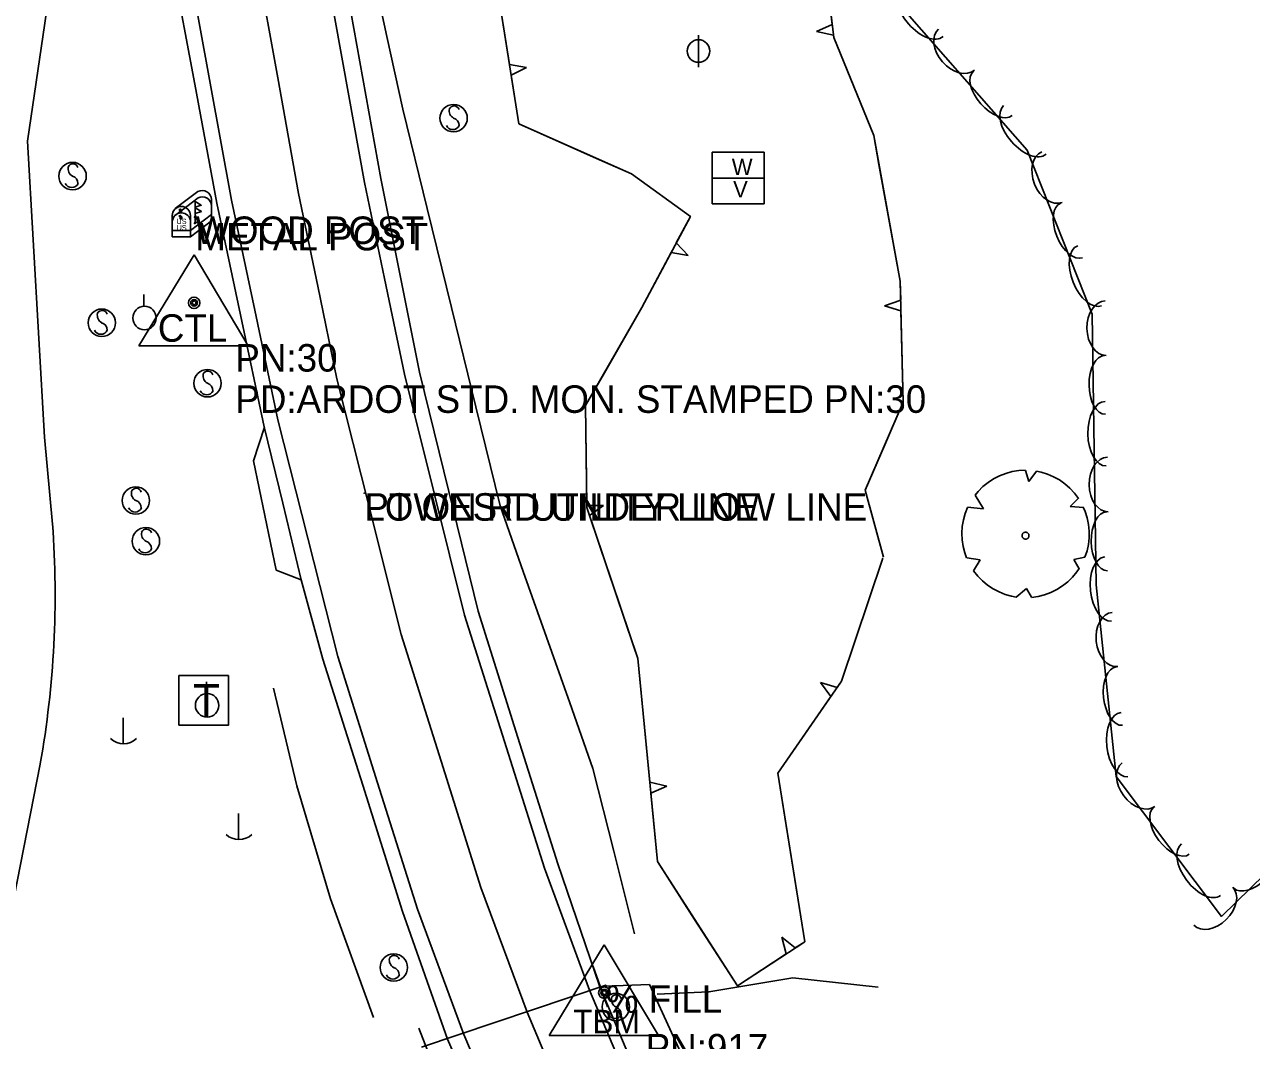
# Model space of a CAD drawing. Extents: x 954793 to 988390, y 1867850 to 1924428.
# Drawn here: x 961066 to 961289, y 1902466.8 to 1902651.4 of the extents above; entities that cross this region are included whole.
import ezdxf

# ---------------------------------------------------------------- set-up
doc = ezdxf.new("R2010")
doc.units = 0
for name, color, linetype in [('S_CROSS_DRAIN', 7, 'Continuous'), ('S_CROSS_DRAIN_ANNOT', 7, 'Continuous'), ('S_DITCHLINE', 7, 'Continuous'), ('S_DRG_PT_SYM', 7, 'Continuous'), ('S_EDGE_BITUMINOUS', 7, 'Continuous'), ('S_EDGE_PAVEMENT', 7, 'Continuous'), ('S_ELECTRIC_UTILITIES_ANNOT', 7, 'Continuous'), ('S_HEADWALL', 7, 'Continuous'), ('S_MAILBOX', 7, 'Continuous'), ('S_MAILBOX_ANNOT', 7, 'Continuous'), ('S_MSC_PT_SYM', 7, 'Continuous'), ('S_PARKING', 7, 'Continuous'), ('S_PAVEMENT_CROWN', 7, 'Continuous'), ('S_PRIMARY_CTL', 7, 'Continuous'), ('S_PRIMARY_CTL_ANNOT', 7, 'Continuous'), ('S_SHOULDER', 7, 'Continuous'), ('S_SIGN', 7, 'Continuous'), ('S_STREAM', 7, 'Continuous'), ('S_SURVEY_TEXT_ANNOT', 7, 'Continuous'), ('S_TELEPHONE_UTILITIES', 7, 'Continuous'), ('S_TREE', 7, 'Continuous'), ('S_UTILITY_POLE', 7, 'Continuous'), ('S_UTL_PT_SYM', 7, 'Continuous'), ('S_WATER_UTILITIES', 7, 'Continuous')]:
    doc.layers.add(name, color=color, linetype=linetype)

msp = doc.modelspace()

# ---------------------------------------------------------------- linework, layer by layer
at = {"layer": 'S_CROSS_DRAIN'}
msp.add_line((961138.12, 1902465.56), (961171.62, 1902476.79), dxfattribs=at)
at = {"layer": 'S_DITCHLINE'}
for points in [[(961176.86, 1902486.13), (961173.08, 1902501.16), (961169.31, 1902516.2), (961165.08, 1902528.13), (961160.86, 1902540.07), (961156.64, 1902552), (961152.42, 1902563.94), (961148, 1902581.95), (961143.58, 1902599.97), (961139.16, 1902617.99), (961134.74, 1902636.01), (961131.86, 1902649.23), (961128.97, 1902662.46)], [(961129.42, 1902470.96), (961121.6, 1902492.5), (961115.46, 1902513.05), (961111.22, 1902530.79)], [(961171.6, 1902476.66), (961179.55, 1902476.92), (961189.3, 1902455.82)]]:
    msp.add_lwpolyline(points, dxfattribs=at)
at = {"layer": 'S_DRG_PT_SYM'}
msp.add_lwpolyline([(961171.62, 1902476.79), (961171.62, 1902476.84), (961171.62, 1902476.79), (961171.57, 1902476.79), (961171.62, 1902476.79), (961171.62, 1902476.74), (961171.62, 1902476.79), (961171.67, 1902476.79)], dxfattribs=at)
at = {"layer": 'S_EDGE_BITUMINOUS'}
msp.add_lwpolyline([(961109.58, 1902578.25), (961107.6, 1902572.1), (961111.73, 1902552.25), (961116.26, 1902550.48)], dxfattribs=at)
at = {"layer": 'S_EDGE_PAVEMENT'}
for points in [[(961103.48, 1902762.84), (961107.47, 1902739.23), (961111.46, 1902715.61), (961113.61, 1902703.11), (961115.75, 1902690.61), (961117.9, 1902678.1), (961120.04, 1902665.6), (961123.92, 1902644.15), (961127.8, 1902622.69), (961131.44, 1902605.27), (961135.07, 1902587.85), (961140.51, 1902565.97), (961145.95, 1902544.08), (961153.22, 1902521.08), (961160.48, 1902498.08), (961168.65, 1902475.88), (961177.12, 1902455.98)], [(961079.01, 1902758.64), (961083.19, 1902734.7), (961087.37, 1902710.75), (961091.6, 1902686.42), (961095.83, 1902662.1), (961099.73, 1902640.78), (961103.64, 1902619.46), (961107.84, 1902599.51), (961112.03, 1902579.56), (961117.47, 1902558.05), (961122.91, 1902536.54), (961130.15, 1902513.58), (961137.4, 1902490.61), (961145.85, 1902467.85), (961155.03, 1902446.24)]]:
    msp.add_lwpolyline(points, dxfattribs=at)
at = {"layer": 'S_HEADWALL'}
for points in [[(961171.97, 1902472.87), (961169.32, 1902480.24)], [(961137.67, 1902469.03), (961140.53, 1902461.67)]]:
    msp.add_lwpolyline(points, dxfattribs=at)
at = {"layer": 'S_MAILBOX'}
for p, q in [((961093.39, 1902617.95), (961097.52, 1902621.06)), ((961093.41, 1902616.79), (961097.54, 1902619.9)), ((961097.01, 1902619.24), (961097.01, 1902616.52)), ((961099.96, 1902619.58), (961099.96, 1902616.87)), ((961097.02, 1902618.08), (961097.02, 1902615.36)), ((961099.97, 1902618.43), (961099.97, 1902615.71)), ((961092.84, 1902616.68), (961092.84, 1902613.96)), ((961092.85, 1902615.52), (961092.85, 1902612.8)), ((961096.16, 1902613.96), (961099.96, 1902616.87)), ((961096.16, 1902616.68), (961096.16, 1902613.96)), ((961096.18, 1902612.8), (961099.97, 1902615.71)), ((961096.18, 1902615.52), (961096.18, 1902612.8)), ((961092.84, 1902613.96), (961096.16, 1902613.96)), ((961092.85, 1902612.8), (961096.18, 1902612.8))]:
    msp.add_line(p, q, dxfattribs=at)
for points in [[(961097.01, 1902619.24), (961098.11, 1902618.57), (961097.01, 1902618.23)], [(961094.02, 1902617.79), (961094.24, 1902617.65), (961094.24, 1902617.26), (961094.55, 1902617.26), (961094.55, 1902617.62), (961094.35, 1902617.87), (961094.02, 1902617.82)], [(961097.02, 1902618.08), (961098.13, 1902617.41), (961097.02, 1902617.07)], [(961094.04, 1902616.63), (961094.26, 1902616.49), (961094.26, 1902616.11), (961094.56, 1902616.11), (961094.56, 1902616.47), (961094.37, 1902616.71), (961094.04, 1902616.66)]]:
    msp.add_lwpolyline(points, dxfattribs=at)
for centre, end in [((961098.29, 1902619.58), 117.5718), ((961098.31, 1902618.43), 117.5718), ((961094.5, 1902616.68), 180), ((961094.51, 1902615.52), 180)]:
    msp.add_arc(centre, 1.66, 0, end, dxfattribs=at)
for centre in [(961097.01, 1902616.52), (961097.02, 1902615.36)]:
    msp.add_ellipse(centre, major_axis=(0.145, 0.132), ratio=0.564646, dxfattribs=at)
at = {"layer": 'S_MSC_PT_SYM'}
msp.add_lwpolyline([(961127.75, 1902566.23), (961127.75, 1902566.28), (961127.75, 1902566.23), (961127.7, 1902566.23), (961127.75, 1902566.23), (961127.75, 1902566.18), (961127.75, 1902566.23), (961127.8, 1902566.23)], dxfattribs=at)
at = {"layer": 'S_PARKING'}
for points in [[(961071.27, 1902662.46), (961066.52, 1902630.19), (961069.64, 1902576.42), (961071.1, 1902560.63)], [(961068.85, 1902517.01), (961060.45, 1902474.62), (961058.36, 1902452.98), (961063.29, 1902422.25), (961068.65, 1902411.13), (961127.56, 1902431.16), (961144.99, 1902373.42), (961081.12, 1902347.03)]]:
    msp.add_lwpolyline(points, dxfattribs=at)
msp.add_ellipse((960919.89, 1902553.31), major_axis=(-31.04, 162.33), ratio=0.914487, start_param=4.317233, end_param=4.583777, dxfattribs=at)
at = {"layer": 'S_PAVEMENT_CROWN'}
msp.add_lwpolyline([(961091.3, 1902760.84), (961095.39, 1902737.14), (961099.47, 1902713.44), (961101.66, 1902700.76), (961103.85, 1902688.08), (961106.03, 1902675.41), (961108.22, 1902662.73), (961112.01, 1902641.73), (961115.79, 1902620.72), (961119.28, 1902603.87), (961122.78, 1902587.02), (961128.62, 1902563.77), (961134.46, 1902540.52), (961141.69, 1902517.55), (961148.92, 1902494.58), (961157.32, 1902471.92), (961165.96, 1902451.44)], dxfattribs=at)
msp.add_lwpolyline([(961091.3, 1902760.84), (961095.39, 1902737.14), (961099.47, 1902713.44), (961101.66, 1902700.76), (961103.85, 1902688.08), (961106.03, 1902675.41), (961108.22, 1902662.73), (961112.01, 1902641.73), (961115.79, 1902620.72), (961119.28, 1902603.87), (961122.78, 1902587.02), (961128.62, 1902563.77), (961134.46, 1902540.52), (961141.69, 1902517.55), (961148.92, 1902494.58), (961157.32, 1902471.92), (961165.96, 1902451.44)], dxfattribs=at)
at = {"layer": 'S_PRIMARY_CTL'}
for p, q in [((961096.81, 1902609.53), (961086.77, 1902593.02)), ((961096.81, 1902609.53), (961106.63, 1902593.02)), ((961086.77, 1902593.02), (961106.63, 1902593.02)), ((961171.37, 1902484.15), (961161.33, 1902467.64)), ((961171.37, 1902484.15), (961181.19, 1902467.64)), ((961161.33, 1902467.64), (961181.19, 1902467.64))]:
    msp.add_line(p, q, dxfattribs=at)
for centre, radius in [((961096.81, 1902600.83), 1.04), ((961096.81, 1902600.83), 0.609), ((961096.81, 1902600.83), 0.344), ((961171.37, 1902475.45), 1.04), ((961171.37, 1902475.45), 0.609), ((961171.37, 1902475.45), 0.344)]:
    msp.add_circle(centre, radius, dxfattribs=at)
at = {"layer": 'S_SHOULDER'}
for points in [[(961105.98, 1902763.29), (961110.19, 1902739.79), (961114.39, 1902716.28), (961117.56, 1902698.13), (961121.87, 1902673.94), (961123.14, 1902665.88), (961126.96, 1902644.64), (961130.78, 1902623.4), (961134.28, 1902605.82), (961137.78, 1902588.24), (961143.1, 1902566.51), (961148.42, 1902544.78), (961155.67, 1902521.83), (961162.93, 1902498.88), (961170.51, 1902476.71), (961178.83, 1902456.85)], [(961076.52, 1902757.92), (961080.63, 1902734.07), (961084.75, 1902710.23), (961088.81, 1902686.22), (961092.88, 1902662.22), (961096.93, 1902640.58), (961100.97, 1902618.94), (961105.27, 1902598.62), (961109.56, 1902578.31), (961112.91, 1902564.39), (961116.26, 1902550.47), (961120.22, 1902536.09), (961127.46, 1902513.15), (961134.71, 1902490.22), (961142.88, 1902467.03), (961152.31, 1902445.3)]]:
    msp.add_lwpolyline(points, dxfattribs=at)
at = {"layer": 'S_SIGN'}
for centre in [(961143.98, 1902634.4), (961074.73, 1902623.87), (961080.03, 1902597.21), (961099.25, 1902586.21), (961086.23, 1902564.9), (961088.06, 1902557.5), (961133.1, 1902480.02), (961173.46, 1902472.85)]:
    msp.add_circle(centre, 2.49, dxfattribs=at)
for centre, radius, start, end in [((961144.67, 1902635.73), 1.5, 167.1196, 241.9813), ((961144.06, 1902635.67), 0.95, 16.5258, 156.8957), ((961143.83, 1902633.58), 1.28, 204.641, 335.359), ((961143.57, 1902633.06), 1.4, 358.6529, 73.7063), ((961074.8, 1902625.14), 0.95, 16.5258, 156.8957), ((961075.41, 1902625.19), 1.5, 167.1196, 241.9813), ((961074.31, 1902622.53), 1.4, 358.6529, 73.7063), ((961074.57, 1902623.05), 1.28, 204.641, 335.359), ((961080.1, 1902598.48), 0.95, 16.5258, 156.8957), ((961080.72, 1902598.54), 1.5, 167.1196, 241.9813), ((961079.62, 1902595.87), 1.4, 358.6529, 73.7063), ((961079.88, 1902596.39), 1.28, 204.641, 335.359), ((961099.33, 1902587.47), 0.95, 16.5258, 156.8957), ((961099.94, 1902587.53), 1.5, 167.1196, 241.9813), ((961098.84, 1902584.86), 1.4, 358.6529, 73.7063), ((961099.1, 1902585.38), 1.28, 204.641, 335.359), ((961086.91, 1902566.23), 1.5, 167.1196, 241.9813), ((961086.3, 1902566.17), 0.95, 16.5258, 156.8957), ((961086.08, 1902564.08), 1.28, 204.641, 335.359), ((961085.82, 1902563.56), 1.4, 358.6529, 73.7063), ((961088.75, 1902558.83), 1.5, 167.1196, 241.9813), ((961088.14, 1902558.77), 0.95, 16.5258, 156.8957), ((961087.65, 1902556.16), 1.4, 358.6529, 73.7063), ((961087.91, 1902556.68), 1.28, 204.641, 335.359), ((961133.79, 1902481.35), 1.5, 167.1196, 241.9813), ((961133.18, 1902481.29), 0.95, 16.5258, 156.8957), ((961132.69, 1902478.68), 1.4, 358.6529, 73.7063), ((961132.95, 1902479.2), 1.28, 204.641, 335.359), ((961174.15, 1902474.18), 1.5, 167.1196, 241.9813), ((961173.54, 1902474.12), 0.95, 16.5258, 156.8957), ((961173.05, 1902471.51), 1.4, 358.6529, 73.7063), ((961173.31, 1902472.03), 1.28, 204.641, 335.359)]:
    msp.add_arc(centre, radius, start, end, dxfattribs=at)
at = {"layer": 'S_STREAM'}
msp.add_lwpolyline([(961180.96, 1902475.17), (961190.37, 1902475.58), (961205.65, 1902478.16), (961221.13, 1902476.47)], dxfattribs=at)
at = {"layer": 'S_TELEPHONE_UTILITIES'}
msp.add_lwpolyline([(961094.04, 1902524.07), (961094.04, 1902533.07), (961103.04, 1902533.07), (961103.04, 1902524.07)], close=True, dxfattribs=at)
at = {"layer": 'S_TREE'}
for p, q in [((961212.79, 1902651.41), (961209.92, 1902650.12)), ((961209.92, 1902650.12), (961213.02, 1902649.45)), ((961157.25, 1902643.61), (961154.13, 1902644.14)), ((961154.44, 1902642.2), (961157.25, 1902643.61)), ((961186.6, 1902609.41), (961184.44, 1902611.73)), ((961183.51, 1902609.99), (961186.6, 1902609.41)), ((961225.24, 1902601.31), (961222.26, 1902600.3)), ((961222.26, 1902600.3), (961225.28, 1902599.35)), ((961171.23, 1902564.01), (961168.06, 1902564.02)), ((961168.69, 1902562.15), (961171.23, 1902564.01)), ((961213.67, 1902530.89), (961210.67, 1902531.81)), ((961210.67, 1902531.81), (961212.56, 1902529.27)), ((961182.71, 1902512.97), (961179.63, 1902513.69)), ((961179.82, 1902511.74), (961182.71, 1902512.97)), ((961206.06, 1902483.58), (961203.63, 1902485.56)), ((961203.63, 1902485.56), (961204.42, 1902482.5))]:
    msp.add_line(p, q, dxfattribs=at)
for points in [[(961270.22, 1902731.59), (961292.65, 1902698.8), (961300.05, 1902662.17), (961301.13, 1902644.3), (961295.56, 1902631.15), (961295.82, 1902604), (961303.07, 1902576.67), (961306.05, 1902538.02), (961304.48, 1902509.77), (961283.55, 1902489.31), (961264.38, 1902514.74), (961260.73, 1902549.55), (961260.06, 1902598.79), (961248.2, 1902628.57), (961222.49, 1902657.96), (961223.98, 1902681.33), (961243.87, 1902708.89), (961269.69, 1902726.02)], [(961218.48, 1902725.14), (961221.35, 1902706.69), (961212.07, 1902692.5), (961210.14, 1902673.86), (961213.07, 1902649.03), (961220.32, 1902631.23), (961225.16, 1902604.79), (961225.66, 1902582.78), (961218.76, 1902566.8), (961222.12, 1902554.63)], [(961221.99, 1902554.41), (961214.48, 1902532.06), (961202.93, 1902515.32), (961207.79, 1902484.71), (961195.57, 1902476.67), (961181.02, 1902499.27), (961177.45, 1902536.21), (961168.19, 1902563.62), (961167.97, 1902582.14), (961178.17, 1902600), (961187.02, 1902616.54), (961176.32, 1902624.27), (961155.85, 1902633.36), (961152.23, 1902656.02), (961167.05, 1902660.75), (961188.16, 1902665.33), (961186.07, 1902686.39), (961174.35, 1902703.5)], [(961210.38, 1902676.24), (961210.14, 1902673.86), (961212.79, 1902651.41)], [(961154.13, 1902644.14), (961152.23, 1902656.02), (961164.59, 1902659.97)], [(961213.02, 1902649.45), (961213.07, 1902649.03), (961220.32, 1902631.23), (961221.28, 1902625.96)], [(961170.52, 1902626.84), (961155.85, 1902633.36), (961154.44, 1902642.2)], [(961184.44, 1902611.73), (961187.02, 1902616.54), (961176.32, 1902624.27), (961170.52, 1902626.84)], [(961221.28, 1902625.96), (961225.16, 1902604.79), (961225.24, 1902601.31)], [(961171.39, 1902588.13), (961178.17, 1902600), (961183.51, 1902609.99)], [(961225.28, 1902599.35), (961225.66, 1902582.78), (961222.32, 1902575.04)], [(961168.18, 1902564.04), (961167.97, 1902582.14), (961171.39, 1902588.13)], [(961222.32, 1902575.04), (961218.76, 1902566.8), (961222.12, 1902554.63)], [(961247.91, 1902570.4), (961246.7, 1902570.34), (961245.51, 1902570.15), (961244.33, 1902569.83), (961243.2, 1902569.4), (961242.12, 1902568.85), (961241.11, 1902568.19), (961240.16, 1902567.42), (961239.31, 1902566.56), (961238.75, 1902565.89)], [(961247.91, 1902570.37), (961248.51, 1902568.37)], [(961248.51, 1902568.37), (961249.91, 1902570.22)], [(961257.54, 1902565.28), (961256.81, 1902566.25), (961255.98, 1902567.14), (961255.07, 1902567.94), (961254.08, 1902568.63), (961253.02, 1902569.22), (961251.9, 1902569.7), (961250.74, 1902570.06), (961249.91, 1902570.23)], [(961240.27, 1902563.41), (961238.78, 1902565.86)], [(961237.4, 1902563.66), (961236.95, 1902562.53), (961236.62, 1902561.37), (961236.42, 1902560.17), (961236.34, 1902558.96), (961236.39, 1902557.75), (961236.56, 1902556.55), (961236.86, 1902555.37), (961237.19, 1902554.46)], [(961237.36, 1902563.67), (961240.27, 1902563.41)], [(961257.56, 1902565.3), (961256.06, 1902563.82)], [(961256.06, 1902563.82), (961258.51, 1902563.6)], [(961258.71, 1902554.59), (961259.1, 1902555.74), (961259.35, 1902556.93), (961259.49, 1902558.13), (961259.5, 1902559.35), (961259.38, 1902560.55), (961259.14, 1902561.74), (961258.77, 1902562.9), (961258.48, 1902563.59)], [(961176.69, 1902538.47), (961168.69, 1902562.15)], [(961248.44, 1902558.87), (961248.4, 1902558.93), (961248.35, 1902558.97), (961248.3, 1902559.02), (961248.25, 1902559.05), (961248.19, 1902559.08), (961248.13, 1902559.11), (961248.06, 1902559.13), (961248, 1902559.14), (961247.93, 1902559.14), (961247.86, 1902559.14), (961247.8, 1902559.13), (961247.73, 1902559.11), (961247.67, 1902559.09), (961247.61, 1902559.06), (961247.56, 1902559.03), (961247.5, 1902558.99), (961247.46, 1902558.94), (961247.41, 1902558.89), (961247.38, 1902558.83), (961247.35, 1902558.78), (961247.32, 1902558.71), (961247.3, 1902558.65), (961247.29, 1902558.59), (961247.29, 1902558.52), (961247.29, 1902558.45), (961247.3, 1902558.39), (961247.31, 1902558.32), (961247.34, 1902558.26), (961247.37, 1902558.2), (961247.4, 1902558.14), (961247.44, 1902558.09), (961247.49, 1902558.05), (961247.54, 1902558), (961247.59, 1902557.97), (961247.66, 1902557.93), (961247.72, 1902557.91), (961247.78, 1902557.89), (961247.84, 1902557.88), (961247.91, 1902557.88), (961247.98, 1902557.88), (961248.04, 1902557.89), (961248.11, 1902557.9), (961248.17, 1902557.93), (961248.23, 1902557.96), (961248.29, 1902557.99), (961248.34, 1902558.03), (961248.39, 1902558.08), (961248.43, 1902558.13), (961248.47, 1902558.18), (961248.49, 1902558.24), (961248.52, 1902558.3), (961248.54, 1902558.37), (961248.55, 1902558.43), (961248.55, 1902558.5), (961248.55, 1902558.57), (961248.54, 1902558.63), (961248.53, 1902558.7), (961248.5, 1902558.76), (961248.47, 1902558.82), (961248.44, 1902558.87)], [(961258.71, 1902554.59), (961256.7, 1902554.2)], [(961221.99, 1902554.41), (961214.48, 1902532.06), (961213.67, 1902530.89)], [(961239.65, 1902554.14), (961237.23, 1902554.48)], [(961238.47, 1902552.1), (961239.65, 1902554.14)], [(961249.02, 1902547.28), (961250.22, 1902547.46), (961251.39, 1902547.76), (961252.53, 1902548.18), (961253.61, 1902548.72), (961254.64, 1902549.38), (961255.59, 1902550.13), (961256.45, 1902550.98), (961257.23, 1902551.91), (961257.65, 1902552.52)], [(961256.7, 1902554.2), (961257.66, 1902552.51)], [(961238.48, 1902552.11), (961239.23, 1902551.16), (961240.08, 1902550.29), (961241.01, 1902549.52), (961242.02, 1902548.85), (961243.1, 1902548.28), (961244.23, 1902547.84), (961245.39, 1902547.51), (961246.24, 1902547.36)], [(961248.1, 1902548.93), (961246.24, 1902547.35)], [(961249.01, 1902547.32), (961248.1, 1902548.93)], [(961179.63, 1902513.69), (961177.45, 1902536.21), (961176.69, 1902538.47)], [(961212.56, 1902529.27), (961202.93, 1902515.32), (961204.19, 1902507.37)], [(961187.78, 1902488.78), (961181.02, 1902499.27), (961179.82, 1902511.74)], [(961204.19, 1902507.37), (961207.79, 1902484.71), (961206.06, 1902483.58)], [(961204.42, 1902482.5), (961195.57, 1902476.67), (961187.78, 1902488.78)]]:
    msp.add_lwpolyline(points, dxfattribs=at)
for centre, major_axis, ratio in [((961229.08, 1902653.64), (3.86, -4.42), 0.55008), ((961235.38, 1902646.85), (3.26, -3.73), 0.685311), ((961241.96, 1902638.92), (3.52, -4.02), 0.540699), ((961247.8, 1902632.25), (3.86, -4.42), 0.55008), ((961252.72, 1902623.67), (1.83, -4.6), 0.685311), ((961256.29, 1902614), (1.98, -4.97), 0.540699), ((961259.57, 1902605.76), (2.17, -5.45), 0.55008), ((961262.48, 1902596.22), (0.07, -4.95), 0.685311), ((961262.36, 1902585.92), (0.07, -5.35), 0.540699), ((961262.48, 1902577.05), (0.08, -5.87), 0.55008), ((961262.87, 1902567.8), (0.07, -4.95), 0.685311), ((961262.75, 1902557.49), (0.07, -5.35), 0.540699), ((961262.94, 1902548.82), (0.61, -5.84), 0.55008), ((961264.16, 1902539.64), (0.52, -4.93), 0.685311), ((961264.98, 1902529.37), (0.56, -5.32), 0.540699), ((961265.9, 1902520.55), (0.61, -5.84), 0.55008), ((961268.47, 1902513.27), (2.98, -3.96), 0.685311), ((961274.46, 1902504.88), (3.22, -4.27), 0.540699), ((961279.8, 1902497.8), (3.53, -4.69), 0.55008), ((961289.59, 1902498.19), (3.82, 3.74), 0.540699), ((961282.04, 1902491.17), (3.54, 3.46), 0.685311)]:
    msp.add_ellipse(centre, major_axis=major_axis, ratio=ratio, start_param=3.141593, end_param=6.283185, dxfattribs=at)
at = {"layer": 'S_UTILITY_POLE'}
for p, q in [((961188.47, 1902643.66), (961188.47, 1902649.45)), ((961087.68, 1902600.21), (961087.68, 1902602.32)), ((961099.06, 1902529.81), (961099.06, 1902531.92)), ((961083.93, 1902525.4), (961083.93, 1902520.67)), ((961104.9, 1902507.99), (961104.9, 1902503.26))]:
    msp.add_line(p, q, dxfattribs=at)
for centre, radius in [((961188.47, 1902646.59), 2.05), ((961087.8, 1902598.07), 2.13), ((961099.18, 1902527.67), 2.13)]:
    msp.add_circle(centre, radius, dxfattribs=at)
for centre in [(961084, 1902524.1), (961104.97, 1902506.68)]:
    msp.add_arc(centre, 3.41, 226.3972, 313.6028, dxfattribs=at)
at = {"layer": 'S_UTL_PT_SYM'}
msp.add_lwpolyline([(961127.75, 1902566.23), (961127.75, 1902566.28), (961127.75, 1902566.23), (961127.7, 1902566.23), (961127.75, 1902566.23), (961127.75, 1902566.18), (961127.75, 1902566.23), (961127.8, 1902566.23)], dxfattribs=at)
at = {"layer": 'S_WATER_UTILITIES'}
for p, q in [((961190.98, 1902628.2), (961200.4, 1902628.2)), ((961190.98, 1902618.79), (961190.98, 1902628.2)), ((961200.4, 1902628.2), (961200.4, 1902618.79)), ((961190.98, 1902623.51), (961200.4, 1902623.51)), ((961200.4, 1902618.79), (961190.98, 1902618.79))]:
    msp.add_line(p, q, dxfattribs=at)

# ---------------------------------------------------------------- texts
at = {"layer": 'S_CROSS_DRAIN_ANNOT'}
msp.add_text('% FILL', height=5, dxfattribs=at).set_placement((961171.62, 1902471.79))
at = {"layer": 'S_ELECTRIC_UTILITIES_ANNOT'}
msp.add_text('LOWEST UTILITY LINE', height=5, dxfattribs=at).set_placement((961127.75, 1902561.23))
at = {"layer": 'S_MAILBOX'}
for p in [(961093.6, 1902615.15), (961093.62, 1902614)]:
    msp.add_text('US', height=0.96, rotation=360, dxfattribs=at).set_placement(p)
at = {"layer": 'S_MAILBOX_ANNOT'}
for s, p in [('WOOD POST', (961097.01, 1902611.52)), ('METAL POST', (961097.02, 1902610.36))]:
    msp.add_text(s, height=5, dxfattribs=at).set_placement(p)
at = {"layer": 'S_PRIMARY_CTL'}
for s, height, p in [('CTL', 5, (961090.22, 1902593.75)), ('TBM', 4.287, (961165.71, 1902468.06))]:
    msp.add_text(s, height=height, rotation=360, dxfattribs=at).set_placement(p)
at = {"layer": 'S_PRIMARY_CTL_ANNOT'}
for s, p in [('PN:30', (961104.31, 1902588.33)), ('PD:ARDOT STD. MON. STAMPED PN:30', (961104.31, 1902580.83)), ('PN:917', (961178.87, 1902462.95))]:
    msp.add_text(s, height=5, dxfattribs=at).set_placement(p)
at = {"layer": 'S_SURVEY_TEXT_ANNOT'}
msp.add_text('PT ON RD UNDER LOW LINE', height=5, dxfattribs=at).set_placement((961127.75, 1902561.23))
at = {"layer": 'S_TELEPHONE_UTILITIES'}
msp.add_text('T', height=6, rotation=360, dxfattribs=at).set_placement((961096.6, 1902525.57))
at = {"layer": 'S_WATER_UTILITIES'}
for s, p in [('W', (961194.53, 1902624.04)), ('V', (961194.77, 1902619.98))]:
    msp.add_text(s, height=3, rotation=360, dxfattribs=at).set_placement(p)

doc.saveas('drawing.dxf')
